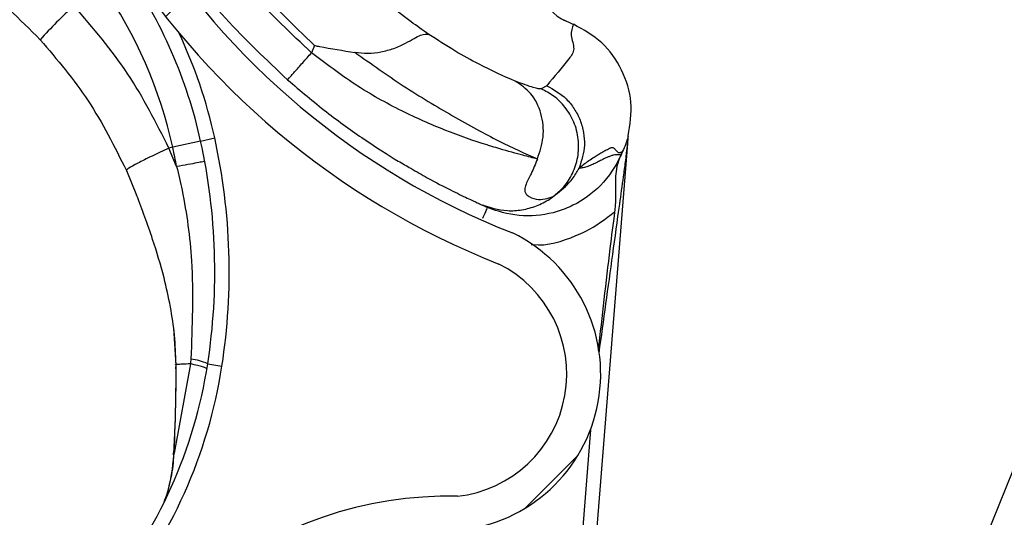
# Model space of a CAD drawing. Header units: inches. Extents: x 170 to 284, y 215 to 248.
# Tile 297 of 656: x 186.1453 to 186.2153, y 243.9201 to 243.9555. Entities that reach past the tile are written whole.
import ezdxf

# ---------------------------------------------------------------- set-up
doc = ezdxf.new("R2010")
doc.units = ezdxf.units.IN
doc.header["$LTSCALE"] = 0.25
doc.header["$MEASUREMENT"] = 0
doc.layers.add('LH BENCH MOUNT', color=7, linetype='Continuous')
pattern_1 = [(45, (176.0930244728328, 238.0091787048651), (-0.03026527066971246, 0.03026527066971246), [])]

msp = doc.modelspace()

# ---------------------------------------------------------------- hatches: boundary and pattern name
at = {"layer": 'LH BENCH MOUNT'}
h = msp.add_hatch(dxfattribs=at)
h.set_pattern_fill('ANSI31', color=256, scale=0.34241245, angle=2.8e-322, style=0)
h.set_pattern_definition([(45, (176.1263761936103, 238.0091787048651), (-0.03026527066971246, 0.03026527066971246), [])])
edge = h.paths.add_edge_path(flags=0)
edge.add_arc((186.41301658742, 243.9014011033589), 0.021400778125, 89.9999999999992, 390.52248781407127, ccw=False)
edge.add_line((186.41301658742, 243.9228018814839), (186.485779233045, 243.9228018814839))
edge.add_arc((186.485779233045, 244.3336968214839), 0.4108949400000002, 270, 450.0000000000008)
edge.add_line((186.485779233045, 244.7445917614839), (186.00212164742, 244.7445917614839))
edge.add_arc((186.00212164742, 244.7488719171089), 0.004280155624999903, 180.0000000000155, 269.9999999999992, ccw=False)
edge.add_line((185.997841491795, 244.7488719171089), (185.997841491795, 244.7916734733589))
edge.add_arc((186.00212164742, 244.7916734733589), 0.004280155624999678, 360, 540, ccw=False)
edge.add_line((186.006401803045, 244.7916734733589), (186.006401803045, 244.7488719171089))
edge.add_line((186.006401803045, 244.7488719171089), (186.003169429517, 244.7488719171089))
edge.add_line((186.003169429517, 244.7488719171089), (186.003169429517, 244.7916734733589))
edge.add_arc((186.00212164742, 244.7916734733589), 0.001047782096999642, 360, 540.0000000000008)
edge.add_line((186.001073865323, 244.7916734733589), (186.001073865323, 244.7488719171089))
edge.add_arc((186.00212164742, 244.7488719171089), 0.001047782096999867, 180, 270)
edge.add_line((186.00212164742, 244.7478241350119), (186.485779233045, 244.7478241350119))
edge.add_arc((186.485779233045, 244.3336968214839), 0.4141273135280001, 269.9999999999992, 450, ccw=False)
edge.add_line((186.485779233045, 243.9195695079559), (186.41301658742, 243.9195695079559))
edge.add_arc((186.41301658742, 243.9014011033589), 0.018168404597, 450.0000000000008, 750.5224878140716)
edge.add_arc((186.4277648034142, 243.9100962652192), 0.001047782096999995, 390.5224878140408, 495.0000000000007)
edge.add_line((186.4270239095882, 243.9108371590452), (186.4183287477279, 243.9021419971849))
edge.add_line((186.4183287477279, 243.9021419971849), (186.4160431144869, 243.9044276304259))
edge.add_line((186.4160431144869, 243.9044276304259), (186.4247382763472, 243.9131227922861))
edge.add_arc((186.4277648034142, 243.9100962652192), 0.004280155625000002, 390.522487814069, 495.0000000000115, ccw=False)
h = msp.add_hatch(dxfattribs=at)
h.set_pattern_fill('ANSI31', color=256, scale=0.34241245, style=0)
h.set_pattern_definition(pattern_1)
edge = h.paths.add_edge_path(flags=0)
edge.add_line((186.4524275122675, 244.7403116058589), (186.1100150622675, 244.7403116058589))
edge.add_line((186.1100150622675, 244.7403116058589), (186.1100150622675, 244.7445917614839))
edge.add_line((186.1100150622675, 244.7445917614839), (186.4524275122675, 244.7445917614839))
edge.add_arc((186.4524275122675, 244.3336968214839), 0.4108949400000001, 269.9999999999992, 450, ccw=False)
edge.add_line((186.4524275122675, 243.9228018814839), (186.3796648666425, 243.9228018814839))
edge.add_line((186.3796648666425, 243.9228018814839), (186.3796648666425, 243.9270820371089))
edge.add_line((186.3796648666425, 243.9270820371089), (186.4524275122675, 243.9270820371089))
edge.add_arc((186.4524275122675, 244.3336968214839), 0.406614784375, 270, 450.0000000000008)
h = msp.add_hatch(dxfattribs=at)
h.set_pattern_fill('ANSI31', color=256, scale=0.34241245, angle=2.8e-322, style=0)
h.set_pattern_definition(pattern_1)
edge = h.paths.add_edge_path(flags=0)
edge.add_arc((186.1669971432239, 243.9031914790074), 0.001712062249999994, 445.455402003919, 467.6658223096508)
edge.add_line((186.1664775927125, 243.9048228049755), (186.1657450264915, 243.9071229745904))
edge.add_arc((186.1669971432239, 243.9031914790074), 0.004126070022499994, 445.4554020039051, 467.6658223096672, ccw=False)
edge.add_arc((186.1662917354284, 243.8943167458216), 0.01302879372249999, 396.9315693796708, 445.45540200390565, ccw=False)
edge.add_arc((186.1618095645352, 243.8915128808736), 0.01830194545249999, 355.45540200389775, 395.516775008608, ccw=False)
edge.add_arc((186.1683290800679, 243.8909946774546), 0.01176186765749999, 287.5962596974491, 355.45540200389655, ccw=False)
edge.add_arc((186.1662998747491, 243.8944191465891), 0.01566536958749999, 230.7124700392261, 290.88620181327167, ccw=False)
edge.add_arc((186.1721653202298, 243.9020937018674), 0.02532140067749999, 208.3096502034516, 231.4363353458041, ccw=False)
edge.add_arc((186.1635368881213, 243.896390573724), 0.01504902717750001, 167.6111203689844, 204.77005164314, ccw=False)
edge.add_arc((186.1758215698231, 243.8940745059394), 0.02754708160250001, 448.763905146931, 528.3879757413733, ccw=False)
edge.add_arc((186.1754384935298, 243.9303090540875), 0.008748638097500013, 276.4140209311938, 423.3968342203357)
edge.add_arc((186.2001763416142, 243.990892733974), 0.05672062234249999, 175.0260377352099, 248.465301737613, ccw=False)
edge.add_arc((186.3581052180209, 243.9795419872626), 0.2150521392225, 518.8814295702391, 535.6614556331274, ccw=False)
edge.add_arc((186.1840258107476, 244.0456925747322), 0.02884824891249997, 460.61424547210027, 516.869158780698, ccw=False)
edge.add_arc((186.1710761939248, 244.1014402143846), 0.0284373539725, 285.5759958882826, 339.1744695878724)
edge.add_arc((186.1835452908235, 244.0962585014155), 0.01494630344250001, 340.7468428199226, 396.0025941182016)
edge.add_arc((186.1799881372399, 244.0947207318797), 0.0187470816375, 393.4132765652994, 426.8950179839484)
edge.add_arc((186.1825893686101, 244.0993572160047), 0.0134739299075, 429.3329594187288, 467.7290477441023)
edge.add_arc((186.1805855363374, 244.1065580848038), 0.006011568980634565, 470.4379345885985, 491.1729756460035)
edge.add_arc((186.189772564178, 244.0985458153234), 0.01816498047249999, 496.3546620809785, 535.455402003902)
edge.add_arc((186.1825703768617, 244.0991182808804), 0.01094007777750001, 535.4554020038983, 625.4554020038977)
edge.add_arc((186.1818514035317, 244.0900728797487), 0.001866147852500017, 265.4554020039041, 281.0976484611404)
edge.add_line((186.182210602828, 244.0882416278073), (186.1826752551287, 244.085872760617))
edge.add_arc((186.1818514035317, 244.0900728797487), 0.004280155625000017, 265.4554020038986, 281.09764846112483, ccw=False)
edge.add_arc((186.1825703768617, 244.0991182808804), 0.01335408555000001, 175.4554020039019, 265.4554020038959, ccw=False)
edge.add_arc((186.189772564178, 244.0985458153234), 0.020578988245, 496.06676031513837, 535.4554020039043, ccw=False)
edge.add_arc((186.1805855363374, 244.1065580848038), 0.008425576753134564, 470.0330691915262, 491.9551129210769, ccw=False)
edge.add_arc((186.1825893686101, 244.0993572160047), 0.01588793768, 429.1457042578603, 467.92598269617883, ccw=False)
edge.add_arc((186.1799881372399, 244.0947207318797), 0.02116108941, 393.5599327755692, 427.0325737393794, ccw=False)
edge.add_arc((186.1835452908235, 244.0962585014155), 0.01736031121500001, 340.63565013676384, 395.8212553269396, ccw=False)
edge.add_arc((186.1710761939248, 244.1014402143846), 0.030851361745, 285.3735592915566, 339.23493959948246, ccw=False)
edge.add_arc((186.1840258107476, 244.0456925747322), 0.02643424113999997, 460.3971115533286, 516.7790151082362)
edge.add_arc((186.3581052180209, 243.9795419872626), 0.21263813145, 518.8930704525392, 535.6650915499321)
edge.add_arc((186.2001763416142, 243.990892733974), 0.05430661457, 535.0120286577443, 608.5699368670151)
edge.add_arc((186.1754384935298, 243.9303090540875), 0.01116264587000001, 275.516440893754, 423.9844891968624, ccw=False)
edge.add_arc((186.1758215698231, 243.8940745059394), 0.02513307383, 448.4268021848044, 528.4260597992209)
edge.add_arc((186.1635368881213, 243.896390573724), 0.01263501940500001, 527.5384492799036, 564.4380987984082)
edge.add_arc((186.1721653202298, 243.9020937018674), 0.022907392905, 208.499708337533, 231.4751172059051)
edge.add_arc((186.1662998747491, 243.8944191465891), 0.01325136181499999, 230.6476424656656, 291.190651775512)
edge.add_arc((186.1683290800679, 243.8909946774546), 0.009347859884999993, 287.1779261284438, 355.4554020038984)
edge.add_arc((186.1618095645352, 243.8915128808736), 0.01588793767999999, 355.4554020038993, 395.4075808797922)
edge.add_arc((186.1662917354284, 243.8943167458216), 0.01061478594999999, 397.0899033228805, 445.4554020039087)

# ---------------------------------------------------------------- linework, layer by layer
for p, q in [((186.2393491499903, 243.9814708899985), (186.1944546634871, 243.8703531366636)), ((186.1839413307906, 243.9555099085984), (186.1843469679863, 243.9553302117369)), ((186.1843469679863, 243.9553302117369), (186.1846681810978, 243.9551805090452)), ((186.1662568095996, 243.9536753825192), (186.1660330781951, 243.9531626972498)), ((186.1827713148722, 243.9508206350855), (186.1823662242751, 243.9505898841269)), ((186.1581467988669, 243.9468796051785), (186.1561607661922, 243.9464428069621)), ((186.1581467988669, 243.9468796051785), (186.1591500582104, 243.9471002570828)), ((186.1885642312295, 243.9472292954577), (186.1885659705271, 243.9472511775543)), ((186.1561607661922, 243.9464428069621), (186.1558894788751, 243.9463831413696)), ((186.1564403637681, 243.9450596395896), (186.1558894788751, 243.9463831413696)), ((186.1844372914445, 243.8953082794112), (186.1885221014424, 243.9466992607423)), ((186.1881476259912, 243.9461471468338), (186.1880295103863, 243.9458764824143)), ((186.1528637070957, 243.9447929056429), (186.1535971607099, 243.9430243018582)), ((186.1780775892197, 243.942378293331), (186.1782392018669, 243.9423060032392)), ((186.1783152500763, 243.9422724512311), (186.1785582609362, 243.9421653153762)), ((186.156212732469, 243.9335687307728), (186.1563720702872, 243.9309688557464)), ((186.1574233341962, 243.9310296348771), (186.1562654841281, 243.9246673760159)), ((186.1564018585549, 243.9308137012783), (186.1564012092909, 243.930981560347)), ((186.1586490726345, 243.9310316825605), (186.1596642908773, 243.9308750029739)), ((186.1858738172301, 243.926345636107), (186.1836181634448, 243.8979672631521))]:
    msp.add_line(p, q, dxfattribs=at)
at = {"layer": 'LH BENCH MOUNT', "flags": 128}
msp.add_lwpolyline([(186.1562265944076, 243.9246015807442), (186.1561995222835, 243.9246113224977), (186.1561812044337, 243.9246211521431), (186.1561721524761, 243.9246307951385), (186.1561726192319, 243.9246399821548), (186.1561825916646, 243.9246484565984), (186.156201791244, 243.9246559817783), (186.1562296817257, 243.9246623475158), (186.1562654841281, 243.9246673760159)], dxfattribs=at)
at = {"layer": 'LH BENCH MOUNT'}
for centre, radius, start, end in [((186.2001763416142, 243.990892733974), 0.05672062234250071, 175.0260377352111, 248.4653017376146), ((186.2001763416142, 243.990892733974), 0.05430661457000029, 175.0120286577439, 248.5699368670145), ((186.1247048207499, 243.9395245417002), 0.03424124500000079, 12.40386948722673, 34.766755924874), ((186.1247048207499, 243.9395245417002), 0.03220774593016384, 12.40386948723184, 34.76675592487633), ((186.1855138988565, 243.9585576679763), 0.003424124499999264, 199.325952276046, 246.07781352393), ((186.1642276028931, 243.9390436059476), 0.02306145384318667, 130.8303067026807, 139.2940150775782), ((186.1247048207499, 243.9395245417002), 0.03526848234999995, 12.40386948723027, 25.29406296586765), ((186.1160099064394, 243.9376122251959), 0.04314396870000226, 351.2267056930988, 12.40386948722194), ((186.1160099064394, 243.9376122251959), 0.04417120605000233, 351.2267056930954, 12.40386948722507), ((186.1160099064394, 243.9376122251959), 0.04111046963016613, 10.43589846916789, 12.40386948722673), ((186.1754384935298, 243.9303090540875), 0.01116264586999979, 275.5164408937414, 63.9844891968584), ((186.1754384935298, 243.9303090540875), 0.008748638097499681, 276.4140209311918, 63.39683422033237), ((186.1248084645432, 243.9362543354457), 0.03424124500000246, 320.5105257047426, 351.2267056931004), ((186.1248084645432, 243.9362543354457), 0.03526848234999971, 320.5105257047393, 351.2267056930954), ((186.1563974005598, 243.930635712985), 0.00017804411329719, 88.56523758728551, 105.5261658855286), ((186.1563664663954, 243.9308359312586), 3.319259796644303e-05, 239.7443339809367, 277.7428100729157), ((186.1571160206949, 243.9278843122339), 0.003500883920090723, 64.0297598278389, 84.49802003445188), ((186.1758215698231, 243.8940745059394), 0.02754708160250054, 88.76390514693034, 168.3879757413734)]:
    msp.add_arc(centre, radius, start, end, dxfattribs=at)
for points, knots in [([(186.1493013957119, 243.9973485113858), (186.1491432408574, 243.9943141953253), (186.1488216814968, 243.9881448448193), (186.1504076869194, 243.9792041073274), (186.153363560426, 243.9707768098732), (186.157243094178, 243.9638676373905), (186.1616103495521, 243.9581188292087), (186.1646999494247, 243.9551642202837), (186.1662568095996, 243.9536753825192)], [0, 0, 0, 0, 0.1870908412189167, 0.3803918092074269, 0.5558755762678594, 0.7364481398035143, 0.8671952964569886, 1, 1, 1, 1]), ([(186.1743722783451, 243.9544669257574), (186.173952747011, 243.9547637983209), (186.1714382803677, 243.9565431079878), (186.1671993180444, 243.960322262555), (186.1623287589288, 243.9663283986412), (186.1585642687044, 243.9730877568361), (186.1558977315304, 243.9805485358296), (186.1545682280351, 243.9885538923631), (186.1546365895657, 243.9940938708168), (186.1549246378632, 243.9968316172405), (186.1549246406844, 243.9968316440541)], [0, 0, 0, 0, 0.03155846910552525, 0.1891461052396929, 0.346733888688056, 0.5043277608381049, 0.6619226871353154, 0.8309600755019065, 0.9999983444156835, 1, 1, 1, 1]), ([(186.1660330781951, 243.9531626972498), (186.1645917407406, 243.9545227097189), (186.1617067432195, 243.9572449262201), (186.1580080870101, 243.9619253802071), (186.1548239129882, 243.9669695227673), (186.1522549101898, 243.9723641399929), (186.1503055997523, 243.9780116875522), (186.1490411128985, 243.983846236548), (186.1484037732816, 243.9897780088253), (186.1485739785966, 243.993741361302), (186.1486588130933, 243.9957167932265)], [0, 0, 0, 0, 0.1247413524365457, 0.2496837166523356, 0.374688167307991, 0.4999855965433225, 0.6253465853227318, 0.7503062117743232, 0.8755465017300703, 1, 1, 1, 1]), ([(186.146045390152, 243.989106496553), (186.1461892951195, 243.9872194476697), (186.1464920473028, 243.9832494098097), (186.1478431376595, 243.9773137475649), (186.149872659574, 243.9713787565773), (186.1525786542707, 243.9657155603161), (186.1559194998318, 243.9604197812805), (186.1598033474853, 243.9555150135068), (186.1628249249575, 243.9526619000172), (186.1643330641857, 243.9512378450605)], [0, 0, 0, 0, 0.1313887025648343, 0.276420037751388, 0.4215581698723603, 0.5666389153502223, 0.7114924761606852, 0.8559992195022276, 1, 1, 1, 1]), ([(186.1372061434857, 243.9613728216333), (186.1389170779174, 243.9603919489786), (186.1423986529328, 243.9583959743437), (186.1452800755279, 243.9555375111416), (186.1467454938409, 243.9540837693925)], [0, 0, 0, 0, 0.4914254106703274, 1, 1, 1, 1]), ([(186.1558894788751, 243.9463831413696), (186.1549828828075, 243.9481800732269), (186.1531458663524, 243.9518211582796), (186.1504931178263, 243.9549223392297), (186.1491495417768, 243.9564930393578)], [0, 0, 0, 0, 0.4935154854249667, 1, 1, 1, 1]), ([(186.1846720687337, 243.9551883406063), (186.1845782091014, 243.9549405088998), (186.1843904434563, 243.9544447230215), (186.1848390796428, 243.953382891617), (186.1840194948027, 243.9522966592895), (186.1833062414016, 243.9514532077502), (186.1827713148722, 243.9508206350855)], [0, 0, 0, 0, 0.1666800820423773, 0.3334425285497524, 0.5000945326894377, 1, 1, 1, 1]), ([(186.1885659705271, 243.9472511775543), (186.1886899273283, 243.9480500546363), (186.1889377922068, 243.9496474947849), (186.1881789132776, 243.9519849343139), (186.1867952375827, 243.9540162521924), (186.1853799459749, 243.9547975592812), (186.1846720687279, 243.9551883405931)], [0, 0, 0, 0, 0.2500474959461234, 0.4999967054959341, 0.7499165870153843, 1, 1, 1, 1]), ([(186.1467454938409, 243.9540837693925), (186.1479383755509, 243.9526780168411), (186.1503558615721, 243.9498291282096), (186.1520204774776, 243.9464862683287), (186.1528637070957, 243.9447929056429)], [0, 0, 0, 0, 0.4934389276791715, 1, 1, 1, 1]), ([(186.1691114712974, 243.9531973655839), (186.1694191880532, 243.9531643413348), (186.1700508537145, 243.9530965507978), (186.1710063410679, 243.9532074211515), (186.1719419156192, 243.9534649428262), (186.1729777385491, 243.953964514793), (186.1738807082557, 243.9545128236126), (186.1742109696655, 243.9544826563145), (186.1743729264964, 243.9544678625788)], [0, 0, 0, 0, 0.1136768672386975, 0.2333502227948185, 0.3620694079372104, 0.5019163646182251, 0.7557448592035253, 1, 1, 1, 1]), ([(186.1805204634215, 243.9511453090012), (186.1797112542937, 243.9514983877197), (186.1784832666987, 243.9520341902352), (186.1762537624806, 243.9532553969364), (186.1750018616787, 243.9540624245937), (186.1743729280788, 243.9544678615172)], [0, 0, 0, 0, 0.4901989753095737, 0.7438846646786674, 1, 1, 1, 1]), ([(186.1643330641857, 243.9512378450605), (186.1643557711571, 243.9512635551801), (186.1643907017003, 243.9513031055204), (186.164602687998, 243.9515431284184), (186.1648220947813, 243.9517915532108), (186.1650944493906, 243.9520999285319), (186.1654902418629, 243.9525480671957), (186.1658192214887, 243.952920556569), (186.1660330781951, 243.9531626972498)], [0, 0, 0, 0, 0.2394567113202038, 0.3683605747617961, 0.500000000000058, 0.6316394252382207, 0.7605432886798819, 0.9999999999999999, 0.9999999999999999, 0.9999999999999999, 0.9999999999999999]), ([(186.1821017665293, 243.9456029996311), (186.1817686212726, 243.9456867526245), (186.1809728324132, 243.9458868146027), (186.1798428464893, 243.9462055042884), (186.1789458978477, 243.9464712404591), (186.1777134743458, 243.946848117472), (186.1756318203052, 243.9475743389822), (186.1724046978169, 243.9489908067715), (186.169127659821, 243.9508083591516), (186.1670501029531, 243.9523889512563), (186.1660330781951, 243.9531626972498)], [0, 0, 0, 0, 0.08980644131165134, 0.2145219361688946, 0.2531624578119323, 0.275966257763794, 0.462890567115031, 0.6373953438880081, 0.822494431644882, 1, 1, 1, 1]), ([(186.1662568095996, 243.9536753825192), (186.1662681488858, 243.9536732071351), (186.1663811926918, 243.9536515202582), (186.1673318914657, 243.9534714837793), (186.1682715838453, 243.9533181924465), (186.1691094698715, 243.9531815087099)], [0, 0, 0, 0, 0.01193493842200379, 0.1189819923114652, 1, 1, 1, 1]), ([(186.1691120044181, 243.9531971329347), (186.1702694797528, 243.9523808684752), (186.1726468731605, 243.9507043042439), (186.1761711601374, 243.9485851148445), (186.1795355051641, 243.9467547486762), (186.181232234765, 243.9459947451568), (186.1821031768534, 243.9456046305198)], [0, 0, 0, 0, 0.230525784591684, 0.4734878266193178, 0.729737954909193, 1, 1, 1, 1]), ([(186.1643330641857, 243.9512378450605), (186.1652554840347, 243.9504549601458), (186.1670774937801, 243.9489085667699), (186.1697775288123, 243.9469847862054), (186.1718221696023, 243.9456665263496), (186.1728005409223, 243.945112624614), (186.1730913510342, 243.9449479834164)], [0, 0, 0, 0, 0.3013203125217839, 0.5951829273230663, 0.8796725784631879, 1, 1, 1, 1]), ([(186.1821023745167, 243.9456014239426), (186.1822712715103, 243.9461196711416), (186.1826221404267, 243.9471962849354), (186.1824374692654, 243.9488786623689), (186.1817307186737, 243.9503272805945), (186.180914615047, 243.950879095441), (186.1805215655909, 243.9511448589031)], [0, 0, 0, 0, 0.2405618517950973, 0.4997464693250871, 0.7590693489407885, 1, 1, 1, 1]), ([(186.182366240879, 243.9505898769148), (186.1822405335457, 243.9505925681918), (186.1819893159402, 243.9505979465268), (186.1810151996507, 243.95096075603), (186.180528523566, 243.9511420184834)], [0, 0, 0, 0, 0.5003922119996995, 1, 1, 1, 1]), ([(186.1832244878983, 243.9429272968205), (186.1834852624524, 243.9431478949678), (186.1840353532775, 243.9436132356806), (186.1846475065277, 243.9445778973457), (186.1850268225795, 243.9457389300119), (186.1850662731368, 243.9470117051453), (186.1847461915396, 243.9482444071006), (186.1841193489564, 243.9492932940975), (186.1833088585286, 243.9500993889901), (186.1826693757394, 243.9504321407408), (186.1823662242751, 243.9505898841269)], [0, 0, 0, 0, 0.1098512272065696, 0.2317256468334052, 0.3631776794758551, 0.4999999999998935, 0.6368223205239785, 0.7682743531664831, 0.8901487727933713, 1, 1, 1, 1]), ([(186.1827713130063, 243.9508206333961), (186.1832602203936, 243.95054220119), (186.184012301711, 243.9501138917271), (186.1847395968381, 243.9491914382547), (186.1851633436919, 243.9483804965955), (186.1854050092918, 243.9474980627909), (186.1855001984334, 243.9463274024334), (186.1852407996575, 243.9455019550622), (186.1850721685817, 243.9449653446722)], [0, 0, 0, 0, 0.2394514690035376, 0.3683457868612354, 0.4999761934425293, 0.6316105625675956, 0.7605158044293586, 1, 1, 1, 1]), ([(186.1885642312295, 243.9472292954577), (186.1885447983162, 243.947166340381), (186.1884518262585, 243.9468651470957), (186.1883032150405, 243.9464651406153), (186.1881605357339, 243.9461561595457), (186.188160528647, 243.9461561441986)], [0, 0, 0, 0, 0.2090106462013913, 0.9999607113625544, 0.9999999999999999, 0.9999999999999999, 0.9999999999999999, 0.9999999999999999]), ([(186.1885221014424, 243.9466992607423), (186.1885225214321, 243.9467045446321), (186.1885250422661, 243.9467362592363), (186.1885333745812, 243.9468410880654), (186.1885448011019, 243.9469848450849), (186.18855823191, 243.9471538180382), (186.188561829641, 243.9471990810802), (186.1885642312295, 243.9472292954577)], [0, 0, 0, 0, 0.01571398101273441, 0.09431738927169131, 0.3218612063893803, 0.5473229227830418, 1, 1, 1, 1]), ([(186.1558894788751, 243.9463831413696), (186.1554751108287, 243.9461891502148), (186.1546221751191, 243.945789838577), (186.1536222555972, 243.9452853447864), (186.152960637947, 243.9449165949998), (186.1528954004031, 243.9448333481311), (186.1528637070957, 243.9447929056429)], [0, 0, 0, 0, 0.2429069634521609, 0.4999999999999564, 0.7570930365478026, 1, 1, 1, 1]), ([(186.185071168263, 243.9449630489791), (186.1851830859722, 243.9450537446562), (186.185420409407, 243.9452460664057), (186.1857747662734, 243.9455007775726), (186.1860612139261, 243.9456918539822), (186.1862753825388, 243.9458270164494), (186.1864114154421, 243.9459105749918), (186.1865501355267, 243.9459934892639), (186.1866915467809, 243.9460757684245), (186.1868427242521, 243.9461614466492), (186.1869980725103, 243.9462469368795), (186.1871380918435, 243.946323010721), (186.187241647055, 243.9463761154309), (186.1873154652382, 243.9464131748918), (186.1873783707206, 243.946428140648), (186.1874433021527, 243.9464240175), (186.1875107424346, 243.9463972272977), (186.1875804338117, 243.9463448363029), (186.1876483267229, 243.9462647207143), (186.187713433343, 243.9461941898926), (186.1877646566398, 243.9461396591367), (186.1877986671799, 243.9461060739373), (186.1878285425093, 243.9460782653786), (186.1878682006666, 243.9460625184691), (186.1879221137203, 243.9460557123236), (186.1879893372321, 243.9460675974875), (186.1880637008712, 243.9460962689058), (186.1881200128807, 243.9461309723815), (186.1881481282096, 243.946148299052)], [0, 0, 0, 0, 0.0848073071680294, 0.1798353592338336, 0.2850849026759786, 0.3228266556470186, 0.3617275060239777, 0.4017874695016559, 0.4430065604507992, 0.485384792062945, 0.5351510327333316, 0.5813528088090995, 0.6105805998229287, 0.6293562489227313, 0.6489120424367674, 0.6766412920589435, 0.707547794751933, 0.7416323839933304, 0.7850907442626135, 0.8280699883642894, 0.8539878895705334, 0.8729964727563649, 0.885095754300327, 0.9032140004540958, 0.9275168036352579, 0.951748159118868, 0.9759089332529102, 1, 1, 1, 1]), ([(186.1864902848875, 243.9317924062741), (186.1868135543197, 243.9341353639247), (186.1873017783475, 243.9376738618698), (186.1878797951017, 243.9418585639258), (186.1881877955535, 243.9440512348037), (186.1883502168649, 243.9452425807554), (186.1884291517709, 243.9458960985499), (186.1884708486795, 243.9462570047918), (186.1884933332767, 243.9464563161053), (186.1885057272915, 243.9465667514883), (186.1885131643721, 243.9466325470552), (186.1885175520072, 243.9466707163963), (186.1885203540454, 243.9466940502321), (186.1885217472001, 243.9467049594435), (186.1885225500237, 243.9467101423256), (186.1885228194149, 243.9467106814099), (186.1885227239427, 243.9467074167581), (186.188522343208, 243.9467024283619), (186.1885221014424, 243.9466992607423)], [0, 0, 0, 0, 0.4681368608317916, 0.7070129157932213, 0.8371325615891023, 0.9079072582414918, 0.9470740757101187, 0.968789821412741, 0.9808770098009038, 0.9876679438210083, 0.9915546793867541, 0.994770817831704, 0.9959953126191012, 0.9972287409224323, 0.997848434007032, 0.9984730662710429, 0.9990304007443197, 1, 1, 1, 1]), ([(186.188160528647, 243.9461561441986), (186.1881605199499, 243.9461561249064), (186.1880874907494, 243.9459941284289), (186.1880117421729, 243.9458254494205), (186.1879360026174, 243.9456567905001)], [0, 0, 0, 0, 0.0001190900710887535, 1, 1, 1, 1]), ([(186.1879360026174, 243.9456567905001), (186.1879638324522, 243.9457225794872), (186.188026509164, 243.9458707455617), (186.1881043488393, 243.9460483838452), (186.1881476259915, 243.9461471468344)], [0, 0, 0, 0, 0.4440219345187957, 1, 1, 1, 1]), ([(186.1880295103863, 243.9458764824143), (186.1880294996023, 243.9458764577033), (186.1876840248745, 243.9450848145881), (186.1867296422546, 243.9436644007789), (186.1851845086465, 243.942545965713), (186.1835296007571, 243.941811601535), (186.1817206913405, 243.9414293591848), (186.1798173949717, 243.9416809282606), (186.1788069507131, 243.9420565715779), (186.1785582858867, 243.9421653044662), (186.1785582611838, 243.942165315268)], [0, 0, 0, 0, 7.18941595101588e-06, 0.2303203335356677, 0.4448965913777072, 0.4983905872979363, 0.7130087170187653, 0.9276298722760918, 0.9999928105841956, 1, 1, 1, 1]), ([(186.1821009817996, 243.94559984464), (186.1819538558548, 243.9452400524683), (186.1817487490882, 243.9447384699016), (186.181450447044, 243.9441629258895), (186.1812522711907, 243.9437444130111), (186.1811547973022, 243.9433062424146), (186.1814136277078, 243.9429229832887), (186.1822712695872, 243.9426139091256), (186.1828434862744, 243.9428020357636), (186.1832244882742, 243.9429272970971)], [0, 0, 0, 0, 0.1001269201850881, 0.1395859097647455, 0.1897135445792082, 0.2582342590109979, 0.3697357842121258, 0.5803479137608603, 1, 1, 1, 1]), ([(186.1880293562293, 243.9458761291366), (186.1879788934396, 243.9458891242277), (186.1878757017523, 243.9459156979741), (186.1876978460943, 243.9459113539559), (186.1875026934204, 243.9458774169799), (186.1872949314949, 243.9458129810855), (186.1870825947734, 243.9457284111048), (186.1868695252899, 243.9456318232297), (186.186632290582, 243.9455156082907), (186.1864016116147, 243.9453994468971), (186.1861952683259, 243.9452973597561), (186.1860219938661, 243.9452140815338), (186.1858577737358, 243.9451409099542), (186.1856871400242, 243.9450725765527), (186.1855207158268, 243.945016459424), (186.185359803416, 243.944977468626), (186.1852073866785, 243.9449564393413), (186.1851158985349, 243.9449608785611), (186.1850711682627, 243.9449630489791)], [0, 0, 0, 0, 0.06578093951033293, 0.1345158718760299, 0.2062058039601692, 0.27713025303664, 0.3450539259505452, 0.4118164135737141, 0.4774590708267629, 0.563672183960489, 0.622780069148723, 0.6670965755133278, 0.724168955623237, 0.7778304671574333, 0.8321346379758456, 0.8905164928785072, 0.9464714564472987, 1, 1, 1, 1]), ([(186.1879360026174, 243.9456567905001), (186.1878513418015, 243.945404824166), (186.187633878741, 243.9447576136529), (186.1876617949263, 243.9436178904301), (186.1876694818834, 243.9425085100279), (186.1876032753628, 243.9419564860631), (186.1875907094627, 243.9418517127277)], [0, 0, 0, 0, 0.2412678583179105, 0.6197299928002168, 0.9278253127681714, 1, 1, 1, 1]), ([(186.1564400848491, 243.9450603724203), (186.1564400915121, 243.9450603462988), (186.1565822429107, 243.9445030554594), (186.157082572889, 243.9422976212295), (186.1577093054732, 243.937725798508), (186.1575462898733, 243.9337034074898), (186.1574516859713, 243.9313690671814)], [0, 0, 0, 0, 5.869764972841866e-06, 0.1252288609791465, 0.4923383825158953, 1, 1, 1, 1]), ([(186.1730913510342, 243.9449479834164), (186.1734919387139, 243.9447145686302), (186.1745890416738, 243.9440753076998), (186.1759710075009, 243.9433744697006), (186.1771816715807, 243.9427854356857), (186.177908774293, 243.9424540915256), (186.1780216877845, 243.9424033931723), (186.1780775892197, 243.942378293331)], [0, 0, 0, 0, 0.1282528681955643, 0.3512504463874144, 0.5733912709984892, 0.7887937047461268, 1, 1, 1, 1]), ([(186.1832244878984, 243.9429272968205), (186.1836241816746, 243.9432427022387), (186.1843098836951, 243.9437838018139), (186.1847834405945, 243.9444684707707), (186.1849847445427, 243.9448109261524), (186.1850382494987, 243.9449082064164), (186.1850521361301, 243.9449332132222), (186.1850567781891, 243.9449415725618)], [0, 0, 0, 0, 0.5022803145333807, 0.8616962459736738, 0.9584272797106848, 0.9861029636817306, 1, 1, 1, 1]), ([(186.1564012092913, 243.930981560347), (186.1563752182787, 243.9316803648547), (186.1563238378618, 243.9330617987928), (186.1560114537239, 243.9351251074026), (186.1555066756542, 243.937415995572), (186.1547039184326, 243.9400918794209), (186.1539876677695, 243.9419903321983), (186.1535975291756, 243.9430244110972)], [0, 0, 0, 0, 0.1627420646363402, 0.3217171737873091, 0.4905672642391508, 0.7225142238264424, 1, 1, 1, 1]), ([(186.1780775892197, 243.942378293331), (186.1786988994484, 243.9421755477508), (186.1796550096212, 243.9418635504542), (186.1810175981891, 243.9419625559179), (186.182043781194, 243.942238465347), (186.1827731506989, 243.9426075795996), (186.1831437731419, 243.9428701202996), (186.1832244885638, 243.9429272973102)], [0, 0, 0, 0, 0.3580314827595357, 0.5509607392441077, 0.748044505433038, 0.9451282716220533, 1, 1, 1, 1]), ([(186.1782392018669, 243.9423060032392), (186.1783033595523, 243.9422772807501), (186.1784961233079, 243.9421909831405), (186.1783443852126, 243.9422598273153), (186.1781628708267, 243.9423396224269), (186.1782942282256, 243.9422817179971), (186.1783152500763, 243.9422724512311)], [0, 0, 0, 0, 0.1877582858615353, 0.5641255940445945, 0.9302446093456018, 1, 1, 1, 1]), ([(186.1782256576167, 243.9414046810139), (186.1782571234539, 243.9414766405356), (186.1783804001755, 243.9417585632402), (186.1785184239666, 243.9420742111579), (186.1785449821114, 243.9421349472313), (186.1785582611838, 243.942165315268)], [0, 0, 0, 0, 0.1462931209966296, 0.573146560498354, 1, 1, 1, 1]), ([(186.1816587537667, 243.9395330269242), (186.1817039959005, 243.9395267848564), (186.1827750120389, 243.9393790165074), (186.1841245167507, 243.9398483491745), (186.1860671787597, 243.9406746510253), (186.1869319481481, 243.9413427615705), (186.1875907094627, 243.9418517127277)], [0, 0, 0, 0, 0.02109882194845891, 0.4994719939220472, 0.6187093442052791, 1, 1, 1, 1]), ([(186.1875907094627, 243.9418517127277), (186.1874781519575, 243.9409833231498), (186.1870523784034, 243.9376984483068), (186.1866909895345, 243.9344057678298), (186.1864251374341, 243.9319835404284)], [0, 0, 0, 0, 0.26436001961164, 1, 1, 1, 1]), ([(186.1563709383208, 243.9308030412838), (186.1563732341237, 243.9300794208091), (186.1563798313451, 243.928000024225), (186.1562870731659, 243.9259428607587), (186.1562265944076, 243.9246015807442)], [0, 0, 0, 0, 0.3479954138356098, 1, 1, 1, 1]), ([(186.1562654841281, 243.9246673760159), (186.1563177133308, 243.9259973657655), (186.1563976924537, 243.9280339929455), (186.1564007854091, 243.9300976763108), (186.1564018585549, 243.9308137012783)], [0, 0, 0, 0, 0.6530354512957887, 1, 1, 1, 1]), ([(186.1563720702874, 243.9309688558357), (186.1563642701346, 243.9309698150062), (186.156348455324, 243.9309717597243), (186.1563478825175, 243.9309750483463), (186.1563636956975, 243.9309784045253), (186.1563888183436, 243.9309805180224), (186.1564012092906, 243.9309815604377)], [0, 0, 0, 0, 0.2466091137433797, 0.5000000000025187, 0.7533908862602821, 1, 1, 1, 1]), ([(186.1574233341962, 243.9310296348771), (186.1573685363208, 243.9310277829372), (186.1571152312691, 243.9310192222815), (186.1567481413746, 243.9310035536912), (186.1565059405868, 243.9309881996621), (186.1564012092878, 243.9309815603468)], [0, 0, 0, 0, 0.1354579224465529, 0.6261588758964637, 1, 1, 1, 1]), ([(186.1574516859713, 243.9313690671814), (186.1574424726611, 243.9312559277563), (186.157433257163, 243.931142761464), (186.1574233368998, 243.93102966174), (186.1574233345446, 243.9310296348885)], [0, 0, 0, 0, 0.9997625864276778, 1, 1, 1, 1]), ([(186.1554751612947, 243.9210222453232), (186.1555646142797, 243.9212434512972), (186.1558942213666, 243.9220585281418), (186.1561321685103, 243.9233812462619), (186.1562372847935, 243.9243953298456), (186.1562654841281, 243.9246673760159)], [0, 0, 0, 0, 0.2141804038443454, 0.7891897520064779, 0.9999999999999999, 0.9999999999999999, 0.9999999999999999, 0.9999999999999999]), ([(186.1562265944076, 243.9246015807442), (186.1562096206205, 243.9243210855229), (186.156157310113, 243.9234566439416), (186.1559729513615, 243.9226552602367), (186.1558484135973, 243.9221139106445)], [0, 0, 0, 0, 0.3244814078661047, 1, 1, 1, 1])]:
    msp.add_open_spline(points, degree=3, knots=knots, dxfattribs=at)
for points in [[(186.1584401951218, 243.9454271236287), (186.1584120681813, 243.9454219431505), (186.1583558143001, 243.9454115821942), (186.1579147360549, 243.9453303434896), (186.157268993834, 243.9452114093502), (186.1567165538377, 243.9451096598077), (186.1564403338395, 243.9450587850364)], [(186.1585915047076, 243.930671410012), (186.1585785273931, 243.9306898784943), (186.1585525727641, 243.9307268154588), (186.1583097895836, 243.9308127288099), (186.1579408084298, 243.9309144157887), (186.1575958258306, 243.930991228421), (186.157423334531, 243.9310296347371)]]:
    msp.add_open_spline(points, degree=3, dxfattribs=at)

doc.saveas('drawing.dxf')
